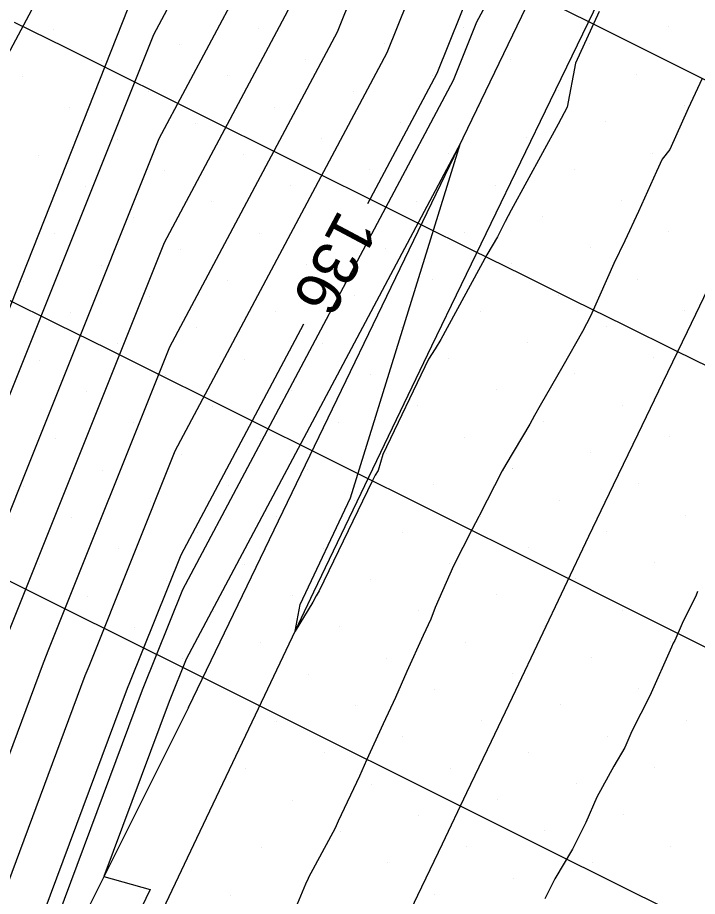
# Model space of a CAD drawing. Extents: x 2354170 to 2357230, y 866100 to 868290.
# Drawn here: x 2355726.38 to 2355756.31, y 867155.89 to 867194.57 of the extents above; entities that cross this region are included whole.
import ezdxf

# ---------------------------------------------------------------- set-up
doc = ezdxf.new("R2010")
doc.units = 0
for name, color, linetype in [('Default', 7, 'Continuous'), ('DTM Contours Major', 7, 'Continuous'), ('DTM Contours Minor', 7, 'Continuous'), ('Exist DTM Breakline', 7, 'Continuous'), ('Exist DTM Scan Elevation Point', 7, 'Continuous'), ('Exist Roads EOP', 7, 'Continuous'), ('Exist Structure Major Box Culvert or Tunnel Topo', 7, 'Continuous'), ('PH Exist DTM Breakline', 7, 'Continuous'), ('Scratch_Level_0', 7, 'Continuous'), ('Scratch_Level_4', 7, 'Continuous')]:
    doc.layers.add(name, color=color, linetype=linetype)

msp = doc.modelspace()

# ---------------------------------------------------------------- linework, layer by layer
at = {"layer": 'Default'}
for points in [[(2355784.647, 867275.994), (2355777.538, 867259.418), (2355776.845, 867258.016), (2355775.647, 867257.738), (2355774.531, 867255.672), (2355765.361, 867230.998), (2355764.927, 867230.155), (2355758.745, 867218.765), (2355746.405, 867196.031), (2355744.83, 867192.111), (2355741.779, 867186.373)], [(2355680.39, 867082.28), (2355683.532, 867088.697), (2355688.758, 867103.25), (2355697.155, 867117.942), (2355700.155, 867124.199), (2355707.185, 867141.78), (2355710.142, 867146.849), (2355717.952, 867155.037), (2355722.39, 867163.473), (2355723.823, 867167.315), (2355724.197, 867168.249), (2355732.609, 867189.248), (2355736.083, 867195.78), (2355744.226, 867216.048), (2355748.13, 867223.241)], [(2355679.882, 867086.321), (2355686.155, 867103.79), (2355696.236, 867121.427), (2355697.377, 867123.807), (2355705.829, 867144.946), (2355706.478, 867146.059), (2355715.983, 867156.023), (2355721.384, 867166.29), (2355721.978, 867167.884), (2355722.421, 867168.989), (2355732.372, 867193.832), (2355733.896, 867196.697), (2355743.681, 867221.052)], [(2355682.003, 867075.417), (2355683.678, 867078.839), (2355690.833, 867093.451), (2355693.964, 867102.169), (2355698.994, 867110.972), (2355705.713, 867124.984), (2355709.897, 867135.449), (2355717.47, 867148.429), (2355721.891, 867153.064), (2355724.403, 867157.84), (2355727.513, 867166.177), (2355727.75, 867166.769), (2355733.083, 867180.082), (2355740.456, 867193.945), (2355745.316, 867206.04), (2355753.437, 867221.003)], [(2355680.655, 867066.584), (2355683.177, 867072.737), (2355685.322, 867077.119), (2355694.483, 867095.828), (2355696.566, 867101.629), (2355699.914, 867107.486), (2355708.492, 867125.376), (2355711.253, 867132.283), (2355721.134, 867149.22), (2355723.861, 867152.078), (2355725.41, 867155.023), (2355729.358, 867165.608), (2355729.527, 867166.029), (2355733.32, 867175.498), (2355742.643, 867193.028), (2355745.86, 867201.035), (2355756.091, 867219.884)], [(2355704.278, 867127.954), (2355708.541, 867138.614), (2355713.806, 867147.639), (2355719.922, 867154.05), (2355723.397, 867160.656), (2355725.668, 867166.746), (2355725.974, 867167.509), (2355732.846, 867184.665), (2355738.27, 867194.863), (2355744.771, 867211.044), (2355748.089, 867217.156)], [(2355751.982, 867194.844), (2355750.943, 867192.559), (2355750.565, 867190.626), (2355750.179, 867189.886), (2355748.102, 867186.091), (2355747.848, 867185.593), (2355747.505, 867184.926), (2355747.039, 867184.126), (2355745.012, 867180.401), (2355744.759, 867179.989), (2355744.467, 867179.542), (2355742.456, 867175.337), (2355742.253, 867174.631), (2355742.126, 867174.428), (2355741.991, 867174.171), (2355739.656, 867169.337), (2355739.528, 867169.125), (2355739.381, 867168.844), (2355738.595, 867167.569), (2355738.814, 867168.733), (2355741.03, 867173.439), (2355745.872, 867189.042), (2355733.794, 867166.332), (2355733.08, 867164.549), (2355733.049, 867164.47), (2355730.175, 867156.767), (2355732.209, 867156.189), (2355730.336, 867152.288)], [(2355756.509, 867191.884), (2355755.9, 867190.573), (2355755.085, 867188.758), (2355754.751, 867188.335), (2355754.507, 867187.794), (2355753.706, 867186.029), (2355753.109, 867184.748), (2355752.624, 867183.748), (2355752.007, 867182.354), (2355751.602, 867181.426), (2355751.246, 867180.76), (2355750.388, 867179.231), (2355749.388, 867177.494), (2355749.137, 867177.062), (2355748.921, 867176.678), (2355747.87, 867174.903), (2355747.714, 867174.629), (2355746.711, 867172.671), (2355746.676, 867172.613), (2355746.388, 867172.055), (2355745.562, 867170.434), (2355744.753, 867168.613), (2355744.572, 867168.092), (2355744.232, 867167.379), (2355743.52, 867165.79), (2355743.01, 867164.65), (2355742.474, 867163.484), (2355741.742, 867161.891), (2355741.426, 867161.18), (2355740.486, 867159.199), (2355740.351, 867158.894), (2355739.186, 867156.72), (2355739.167, 867156.679), (2355739.045, 867156.425), (2355738.311, 867154.673)], [(2355738.961, 867181.076), (2355733.557, 867170.915), (2355731.304, 867165.289), (2355731.203, 867165.039), (2355726.416, 867152.206), (2355725.83, 867151.091), (2355724.798, 867150.01), (2355712.609, 867129.117), (2355711.27, 867125.768), (2355700.833, 867104.001), (2355699.169, 867101.089), (2355698.133, 867098.205), (2355694.898, 867091.597)], [(2355756.315, 867169.315), (2355756.256, 867169.152), (2355755.631, 867167.901), (2355755.311, 867167.155), (2355755.238, 867167.03), (2355755.16, 867166.868), (2355754.211, 867164.712), (2355753.416, 867163.161), (2355753.104, 867162.447), (2355752.62, 867161.628), (2355751.881, 867160.258), (2355751.389, 867159.14), (2355750.801, 867157.975), (2355750.024, 867156.658), (2355749.584, 867155.783)]]:
    msp.add_lwpolyline(points, dxfattribs=at)
at = {"layer": 'DTM Contours Major'}
msp.add_lwpolyline([(2355704.278, 867127.954), (2355708.541, 867138.614), (2355713.806, 867147.639), (2355719.922, 867154.05), (2355723.397, 867160.656), (2355725.668, 867166.746), (2355725.974, 867167.509), (2355732.846, 867184.665), (2355738.27, 867194.863), (2355744.771, 867211.044), (2355748.089, 867217.156)], dxfattribs=at)
at = {"layer": 'DTM Contours Minor'}
msp.add_lwpolyline([(2355759.629, 867218.392), (2355746.587, 867194.363), (2355745.559, 867191.805), (2355733.636, 867169.387), (2355731.896, 867165.043), (2355731.818, 867164.849), (2355726.752, 867151.267), (2355726.487, 867150.763), (2355726.02, 867150.273), (2355713.061, 867128.062), (2355712.197, 867125.899), (2355701.14, 867102.839), (2355700.037, 867100.909), (2355699.35, 867098.997), (2355687.515, 867074.825), (2355684.743, 867069.164), (2355683.799, 867066.86), (2355676.968, 867054.578)], dxfattribs=at)
at = {"layer": 'Exist DTM Breakline'}
msp.add_lwpolyline([(2355742.92, 867153.697), (2355743.998, 867155.952), (2355745.077, 867158.208), (2355746.156, 867160.463), (2355747.235, 867162.718), (2355748.311, 867164.974), (2355749.384, 867167.233), (2355750.457, 867169.491), (2355751.529, 867171.749), (2355752.608, 867174.004), (2355753.695, 867176.255), (2355754.783, 867178.507), (2355755.87, 867180.758), (2355756.959, 867183.008)], dxfattribs=at)
at = {"layer": 'Exist DTM Scan Elevation Point'}
for p, q in [((2355755.015, 867194.156), (2355755.015, 867194.156)), ((2355751.551, 867193.45), (2355751.551, 867193.45)), ((2355753.636, 867192.071), (2355753.636, 867192.071)), ((2355755.721, 867190.692), (2355755.721, 867190.692)), ((2355752.256, 867189.986), (2355752.256, 867189.986)), ((2355754.341, 867188.607), (2355754.341, 867188.607)), ((2355750.877, 867187.901), (2355750.877, 867187.901)), ((2355752.962, 867186.522), (2355752.962, 867186.522)), ((2355749.497, 867185.816), (2355749.497, 867185.816)), ((2355755.047, 867185.142), (2355755.047, 867185.142)), ((2355751.582, 867184.437), (2355751.582, 867184.437)), ((2355748.118, 867183.731), (2355748.118, 867183.731)), ((2355753.667, 867183.057), (2355753.667, 867183.057)), ((2355750.203, 867182.352), (2355750.203, 867182.352)), ((2355746.739, 867181.646), (2355746.739, 867181.646)), ((2355755.752, 867181.678), (2355755.752, 867181.678)), ((2355752.288, 867180.972), (2355752.288, 867180.972)), ((2355748.824, 867180.267), (2355748.824, 867180.267)), ((2355745.359, 867179.561), (2355745.359, 867179.561)), ((2355754.373, 867179.593), (2355754.373, 867179.593)), ((2355750.909, 867178.887), (2355750.909, 867178.887)), ((2355747.444, 867178.182), (2355747.444, 867178.182)), ((2355743.98, 867177.476), (2355743.98, 867177.476)), ((2355752.994, 867177.508), (2355752.994, 867177.508)), ((2355749.529, 867176.802), (2355749.529, 867176.802)), ((2355746.065, 867176.097), (2355746.065, 867176.097)), ((2355755.079, 867176.128), (2355755.079, 867176.128)), ((2355751.614, 867175.423), (2355751.614, 867175.423)), ((2355748.15, 867174.717), (2355748.15, 867174.717)), ((2355744.685, 867174.012), (2355744.685, 867174.012)), ((2355753.699, 867174.043), (2355753.699, 867174.043)), ((2355750.235, 867173.338), (2355750.235, 867173.338)), ((2355746.77, 867172.632), (2355746.77, 867172.632)), ((2355755.784, 867172.664), (2355755.784, 867172.664)), ((2355743.306, 867171.927), (2355743.306, 867171.927)), ((2355752.32, 867171.958), (2355752.32, 867171.958)), ((2355748.855, 867171.253), (2355748.855, 867171.253)), ((2355745.391, 867170.547), (2355745.391, 867170.547)), ((2355754.405, 867170.579), (2355754.405, 867170.579)), ((2355741.926, 867169.842), (2355741.926, 867169.842)), ((2355750.94, 867169.873), (2355750.94, 867169.873)), ((2355747.476, 867169.168), (2355747.476, 867169.168)), ((2355744.011, 867168.462), (2355744.011, 867168.462)), ((2355753.025, 867168.494), (2355753.025, 867168.494)), ((2355749.561, 867167.788), (2355749.561, 867167.788)), ((2355740.547, 867167.757), (2355740.547, 867167.757)), ((2355746.096, 867167.083), (2355746.096, 867167.083)), ((2355755.11, 867167.115), (2355755.11, 867167.115)), ((2355742.632, 867166.377), (2355742.632, 867166.377)), ((2355751.646, 867166.409), (2355751.646, 867166.409)), ((2355739.168, 867165.672), (2355739.168, 867165.672)), ((2355748.181, 867165.703), (2355748.181, 867165.703)), ((2355744.717, 867164.998), (2355744.717, 867164.998)), ((2355753.731, 867165.03), (2355753.731, 867165.03)), ((2355741.253, 867164.292), (2355741.253, 867164.292)), ((2355750.266, 867164.324), (2355750.266, 867164.324)), ((2355737.788, 867163.587), (2355737.788, 867163.587)), ((2355746.802, 867163.618), (2355746.802, 867163.618)), ((2355755.816, 867163.65), (2355755.816, 867163.65)), ((2355743.338, 867162.913), (2355743.338, 867162.913)), ((2355752.351, 867162.945), (2355752.351, 867162.945)), ((2355739.873, 867162.207), (2355739.873, 867162.207)), ((2355748.887, 867162.239), (2355748.887, 867162.239)), ((2355736.409, 867161.502), (2355736.409, 867161.502)), ((2355745.423, 867161.533), (2355745.423, 867161.533)), ((2355754.436, 867161.565), (2355754.436, 867161.565)), ((2355741.958, 867160.828), (2355741.958, 867160.828)), ((2355750.972, 867160.86), (2355750.972, 867160.86)), ((2355738.494, 867160.122), (2355738.494, 867160.122)), ((2355747.507, 867160.154), (2355747.507, 867160.154)), ((2355744.043, 867159.448), (2355744.043, 867159.448)), ((2355753.057, 867159.48), (2355753.057, 867159.48)), ((2355740.579, 867158.743), (2355740.579, 867158.743)), ((2355749.592, 867158.775), (2355749.592, 867158.775)), ((2355755.142, 867158.101), (2355755.142, 867158.101)), ((2355737.114, 867158.037), (2355737.114, 867158.037)), ((2355746.128, 867158.069), (2355746.128, 867158.069)), ((2355742.664, 867157.363), (2355742.664, 867157.363)), ((2355751.677, 867157.395), (2355751.677, 867157.395)), ((2355739.199, 867156.658), (2355739.199, 867156.658)), ((2355748.213, 867156.69), (2355748.213, 867156.69)), ((2355735.735, 867155.952), (2355735.735, 867155.952)), ((2355744.749, 867155.984), (2355744.749, 867155.984)), ((2355753.762, 867156.016), (2355753.762, 867156.016))]:
    msp.add_line(p, q, dxfattribs=at)
at = {"layer": 'Exist Roads EOP'}
msp.add_lwpolyline([(2355762.904, 867217.904), (2355760.289, 867212.504), (2355757.671, 867207.105), (2355755.053, 867201.706), (2355752.435, 867196.308), (2355749.819, 867190.908), (2355747.206, 867185.507), (2355744.599, 867180.103), (2355741.999, 867174.695), (2355739.41, 867169.282), (2355736.832, 867163.865), (2355734.259, 867158.444), (2355731.689, 867153.023)], dxfattribs=at)
at = {"layer": 'Exist Structure Major Box Culvert or Tunnel Topo'}
msp.add_lwpolyline([(2355803.634, 867131.086), (2355798.24, 867133.714), (2355792.865, 867136.38), (2355787.502, 867139.069), (2355782.142, 867141.765), (2355776.779, 867144.455), (2355771.413, 867147.138), (2355766.043, 867149.816), (2355760.673, 867152.492), (2355755.302, 867155.166), (2355749.932, 867157.842), (2355744.562, 867160.519), (2355739.193, 867163.197), (2355733.824, 867165.875), (2355728.455, 867168.553), (2355723.085, 867171.229), (2355717.714, 867173.904), (2355712.344, 867176.58), (2355706.974, 867179.258), (2355701.605, 867181.936), (2355696.236, 867184.614), (2355690.866, 867187.291), (2355685.496, 867189.966), (2355680.125, 867192.642)], dxfattribs=at)
at = {"layer": 'PH Exist DTM Breakline'}
for points in [[(2355733.904, 867164.206), (2355765.776, 867230.345), (2355778.661, 867257.301), (2355790.614, 867284.252), (2355803.107, 867308.043), (2355817.409, 867336.922), (2355827.772, 867359.525), (2355841.278, 867386.994), (2355852.798, 867412.529), (2355867.28, 867441.904), (2355883.374, 867474.253), (2355896.796, 867502.102), (2355908.86, 867526.367), (2355922.081, 867554.096), (2355936.076, 867582.784), (2355949.187, 867610.376), (2355961.672, 867635.798), (2355976.85, 867667.702), (2355992.257, 867701.069), (2355996.148, 867709.73)], [(2355677.815, 867084.975), (2355685.547, 867103.916), (2355695.671, 867123.567), (2355705.448, 867145.837), (2355707.937, 867155.486), (2355712.188, 867165.902), (2355715.773, 867173.905), (2355743.217, 867225.312), (2355754.664, 867247.835), (2355760.68, 867259.91), (2355762.17, 867266.141), (2355767.769, 867277.123), (2355771.411, 867283.401), (2355777.779, 867297.336), (2355783.987, 867310.399), (2355788.775, 867318.885), (2355796.286, 867329.785), (2355800.026, 867340.356), (2355807.314, 867356.627), (2355810.405, 867367.165), (2355819.229, 867383.864), (2355826.406, 867397.642), (2355834.416, 867416.958), (2355839.636, 867428.918)], [(2355743.217, 867225.312), (2355720.67, 867168.287), (2355713.932, 867157.05), (2355705.448, 867145.837)], [(2355733.904, 867164.206), (2355727.029, 867150.491), (2355713.886, 867126.137), (2355701.743, 867100.555), (2355685.68, 867067.026), (2355670.305, 867038.421), (2355654.371, 867005.649), (2355642.016, 866977.398), (2355629.593, 866951.907), (2355615.435, 866920.989), (2355601.009, 866889.889), (2355586.439, 866860.066), (2355569.49, 866826.672), (2355556.577, 866800.196), (2355542.29, 866769.284), (2355529.69, 866743.362), (2355515.96, 866713.496), (2355501.949, 866685.781), (2355493.481, 866667.653)]]:
    msp.add_lwpolyline(points, dxfattribs=at)
at = {"layer": 'Scratch_Level_0'}
for p, q in [((2355736.987, 867194.093), (2355736.987, 867194.093)), ((2355746.001, 867194.125), (2355746.001, 867194.125)), ((2355755.015, 867194.156), (2355755.015, 867194.156)), ((2355727.973, 867194.061), (2355727.973, 867194.061)), ((2355733.523, 867193.387), (2355733.523, 867193.387)), ((2355742.536, 867193.419), (2355742.536, 867193.419)), ((2355751.55, 867193.451), (2355751.55, 867193.451)), ((2355730.058, 867192.682), (2355730.058, 867192.682)), ((2355739.072, 867192.714), (2355739.072, 867192.714)), ((2355748.086, 867192.745), (2355748.086, 867192.745)), ((2355726.594, 867191.976), (2355726.594, 867191.976)), ((2355735.608, 867192.008), (2355735.608, 867192.008)), ((2355744.621, 867192.04), (2355744.621, 867192.04)), ((2355753.635, 867192.071), (2355753.635, 867192.071)), ((2355750.171, 867191.366), (2355750.171, 867191.366)), ((2355732.143, 867191.302), (2355732.143, 867191.302)), ((2355741.157, 867191.334), (2355741.157, 867191.334)), ((2355728.679, 867190.597), (2355728.679, 867190.597)), ((2355737.692, 867190.629), (2355737.692, 867190.629)), ((2355746.706, 867190.66), (2355746.706, 867190.66)), ((2355755.72, 867190.692), (2355755.72, 867190.692)), ((2355734.228, 867189.923), (2355734.228, 867189.923)), ((2355743.242, 867189.955), (2355743.242, 867189.955)), ((2355752.256, 867189.986), (2355752.256, 867189.986)), ((2355730.764, 867189.217), (2355730.764, 867189.217)), ((2355739.777, 867189.249), (2355739.777, 867189.249)), ((2355748.791, 867189.281), (2355748.791, 867189.281)), ((2355727.299, 867188.512), (2355727.299, 867188.512)), ((2355736.313, 867188.544), (2355736.313, 867188.544)), ((2355745.327, 867188.575), (2355745.327, 867188.575)), ((2355754.341, 867188.607), (2355754.341, 867188.607)), ((2355750.876, 867187.901), (2355750.876, 867187.901)), ((2355732.849, 867187.838), (2355732.849, 867187.838)), ((2355741.862, 867187.87), (2355741.862, 867187.87)), ((2355729.384, 867187.133), (2355729.384, 867187.133)), ((2355738.398, 867187.164), (2355738.398, 867187.164)), ((2355747.412, 867187.196), (2355747.412, 867187.196)), ((2355734.934, 867186.459), (2355734.934, 867186.459)), ((2355743.947, 867186.49), (2355743.947, 867186.49)), ((2355752.961, 867186.522), (2355752.961, 867186.522)), ((2355731.469, 867185.753), (2355731.469, 867185.753)), ((2355740.483, 867185.785), (2355740.483, 867185.785)), ((2355749.497, 867185.816), (2355749.497, 867185.816)), ((2355728.005, 867185.048), (2355728.005, 867185.048)), ((2355737.019, 867185.079), (2355737.019, 867185.079)), ((2355746.032, 867185.111), (2355746.032, 867185.111)), ((2355755.046, 867185.143), (2355755.046, 867185.143)), ((2355742.568, 867184.405), (2355742.568, 867184.405)), ((2355751.582, 867184.437), (2355751.582, 867184.437)), ((2355733.554, 867184.374), (2355733.554, 867184.374)), ((2355730.09, 867183.668), (2355730.09, 867183.668)), ((2355739.104, 867183.7), (2355739.104, 867183.7)), ((2355748.117, 867183.732), (2355748.117, 867183.732)), ((2355726.625, 867182.963), (2355726.625, 867182.963)), ((2355735.639, 867182.994), (2355735.639, 867182.994)), ((2355744.653, 867183.026), (2355744.653, 867183.026)), ((2355753.667, 867183.058), (2355753.667, 867183.058)), ((2355732.175, 867182.289), (2355732.175, 867182.289)), ((2355741.189, 867182.32), (2355741.189, 867182.32)), ((2355750.202, 867182.352), (2355750.202, 867182.352)), ((2355728.71, 867181.583), (2355728.71, 867181.583)), ((2355737.724, 867181.615), (2355737.724, 867181.615)), ((2355746.738, 867181.647), (2355746.738, 867181.647)), ((2355755.752, 867181.678), (2355755.752, 867181.678)), ((2355743.274, 867180.941), (2355743.274, 867180.941)), ((2355752.287, 867180.973), (2355752.287, 867180.973)), ((2355734.26, 867180.909), (2355734.26, 867180.909)), ((2355730.795, 867180.204), (2355730.795, 867180.204)), ((2355739.809, 867180.235), (2355739.809, 867180.235)), ((2355748.823, 867180.267), (2355748.823, 867180.267)), ((2355727.331, 867179.498), (2355727.331, 867179.498)), ((2355736.345, 867179.53), (2355736.345, 867179.53)), ((2355745.359, 867179.562), (2355745.359, 867179.562)), ((2355754.372, 867179.593), (2355754.372, 867179.593)), ((2355732.88, 867178.824), (2355732.88, 867178.824)), ((2355741.894, 867178.856), (2355741.894, 867178.856)), ((2355750.908, 867178.888), (2355750.908, 867178.888)), ((2355729.416, 867178.119), (2355729.416, 867178.119)), ((2355738.43, 867178.15), (2355738.43, 867178.15)), ((2355747.443, 867178.182), (2355747.443, 867178.182)), ((2355734.965, 867177.445), (2355734.965, 867177.445)), ((2355743.979, 867177.477), (2355743.979, 867177.477)), ((2355752.993, 867177.508), (2355752.993, 867177.508)), ((2355731.501, 867176.739), (2355731.501, 867176.739)), ((2355740.515, 867176.771), (2355740.515, 867176.771)), ((2355749.528, 867176.803), (2355749.528, 867176.803)), ((2355728.036, 867176.034), (2355728.036, 867176.034)), ((2355737.05, 867176.065), (2355737.05, 867176.065)), ((2355746.064, 867176.097), (2355746.064, 867176.097)), ((2355755.078, 867176.129), (2355755.078, 867176.129)), ((2355733.586, 867175.36), (2355733.586, 867175.36)), ((2355742.6, 867175.392), (2355742.6, 867175.392)), ((2355751.613, 867175.423), (2355751.613, 867175.423)), ((2355730.121, 867174.654), (2355730.121, 867174.654)), ((2355739.135, 867174.686), (2355739.135, 867174.686)), ((2355748.149, 867174.718), (2355748.149, 867174.718)), ((2355735.671, 867173.98), (2355735.671, 867173.98)), ((2355744.685, 867174.012), (2355744.685, 867174.012)), ((2355753.698, 867174.044), (2355753.698, 867174.044)), ((2355726.657, 867173.949), (2355726.657, 867173.949)), ((2355732.206, 867173.275), (2355732.206, 867173.275)), ((2355741.22, 867173.307), (2355741.22, 867173.307)), ((2355750.234, 867173.338), (2355750.234, 867173.338)), ((2355728.742, 867172.569), (2355728.742, 867172.569)), ((2355737.756, 867172.601), (2355737.756, 867172.601)), ((2355746.77, 867172.633), (2355746.77, 867172.633)), ((2355755.783, 867172.664), (2355755.783, 867172.664)), ((2355734.291, 867171.895), (2355734.291, 867171.895)), ((2355743.305, 867171.927), (2355743.305, 867171.927)), ((2355752.319, 867171.959), (2355752.319, 867171.959)), ((2355748.855, 867171.253), (2355748.855, 867171.253)), ((2355730.827, 867171.19), (2355730.827, 867171.19)), ((2355739.841, 867171.222), (2355739.841, 867171.222)), ((2355727.363, 867170.484), (2355727.363, 867170.484)), ((2355736.376, 867170.516), (2355736.376, 867170.516)), ((2355745.39, 867170.548), (2355745.39, 867170.548)), ((2355754.404, 867170.579), (2355754.404, 867170.579)), ((2355732.912, 867169.81), (2355732.912, 867169.81)), ((2355741.926, 867169.842), (2355741.926, 867169.842)), ((2355750.94, 867169.874), (2355750.94, 867169.874)), ((2355729.448, 867169.105), (2355729.448, 867169.105)), ((2355738.461, 867169.137), (2355738.461, 867169.137)), ((2355747.475, 867169.168), (2355747.475, 867169.168)), ((2355734.997, 867168.431), (2355734.997, 867168.431)), ((2355744.011, 867168.463), (2355744.011, 867168.463)), ((2355753.025, 867168.494), (2355753.025, 867168.494)), ((2355749.56, 867167.789), (2355749.56, 867167.789)), ((2355731.533, 867167.725), (2355731.533, 867167.725)), ((2355740.546, 867167.757), (2355740.546, 867167.757)), ((2355737.082, 867167.052), (2355737.082, 867167.052)), ((2355746.096, 867167.083), (2355746.096, 867167.083)), ((2355755.109, 867167.115), (2355755.109, 867167.115)), ((2355733.618, 867166.346), (2355733.618, 867166.346)), ((2355742.631, 867166.378), (2355742.631, 867166.378)), ((2355751.645, 867166.409), (2355751.645, 867166.409)), ((2355739.167, 867165.672), (2355739.167, 867165.672)), ((2355748.181, 867165.704), (2355748.181, 867165.704)), ((2355744.716, 867164.998), (2355744.716, 867164.998)), ((2355753.73, 867165.03), (2355753.73, 867165.03)), ((2355741.252, 867164.293), (2355741.252, 867164.293)), ((2355750.266, 867164.324), (2355750.266, 867164.324)), ((2355746.801, 867163.619), (2355746.801, 867163.619)), ((2355755.815, 867163.651), (2355755.815, 867163.651)), ((2355743.337, 867162.913), (2355743.337, 867162.913)), ((2355752.351, 867162.945), (2355752.351, 867162.945)), ((2355748.886, 867162.239), (2355748.886, 867162.239)), ((2355745.422, 867161.534), (2355745.422, 867161.534)), ((2355754.436, 867161.566), (2355754.436, 867161.566)), ((2355750.971, 867160.86), (2355750.971, 867160.86)), ((2355747.507, 867160.155), (2355747.507, 867160.155)), ((2355753.056, 867159.481), (2355753.056, 867159.481)), ((2355749.592, 867158.775), (2355749.592, 867158.775)), ((2355755.141, 867158.101), (2355755.141, 867158.101)), ((2355751.677, 867157.396), (2355751.677, 867157.396))]:
    msp.add_line(p, q, dxfattribs=at)
at = {"layer": 'Scratch_Level_4'}
for points in [[(2355724.574, 867207.694), (2355726.819, 867206.593), (2355729.063, 867205.491), (2355731.307, 867204.39), (2355733.551, 867203.287), (2355735.794, 867202.182), (2355738.036, 867201.077), (2355740.277, 867199.97), (2355742.518, 867198.861), (2355744.758, 867197.751), (2355746.998, 867196.64), (2355749.237, 867195.528), (2355751.475, 867194.414), (2355753.712, 867193.299), (2355755.949, 867192.182), (2355758.185, 867191.064)], [(2355726.23, 867194.374), (2355728.47, 867193.264), (2355730.708, 867192.151), (2355732.946, 867191.037), (2355735.184, 867189.922), (2355737.421, 867188.806), (2355739.658, 867187.691), (2355741.896, 867186.577), (2355744.134, 867185.463), (2355746.374, 867184.351), (2355748.614, 867183.242), (2355750.855, 867182.135), (2355753.097, 867181.028), (2355755.339, 867179.923), (2355757.582, 867178.817)], [(2355725.866, 867182.205), (2355728.106, 867181.095), (2355730.346, 867179.984), (2355732.585, 867178.872), (2355734.823, 867177.759), (2355737.062, 867176.645), (2355739.3, 867175.531), (2355741.537, 867174.417), (2355743.775, 867173.301), (2355746.012, 867172.185), (2355748.249, 867171.069), (2355750.485, 867169.952), (2355752.722, 867168.834), (2355754.958, 867167.716), (2355757.193, 867166.597)]]:
    msp.add_lwpolyline(points, dxfattribs=at)

# ---------------------------------------------------------------- texts
at = {"layer": 'Default'}
msp.add_text('136', height=2, rotation=241.9943, dxfattribs=at).set_placement((2355740.541, 867186.176))

doc.saveas('drawing.dxf')
